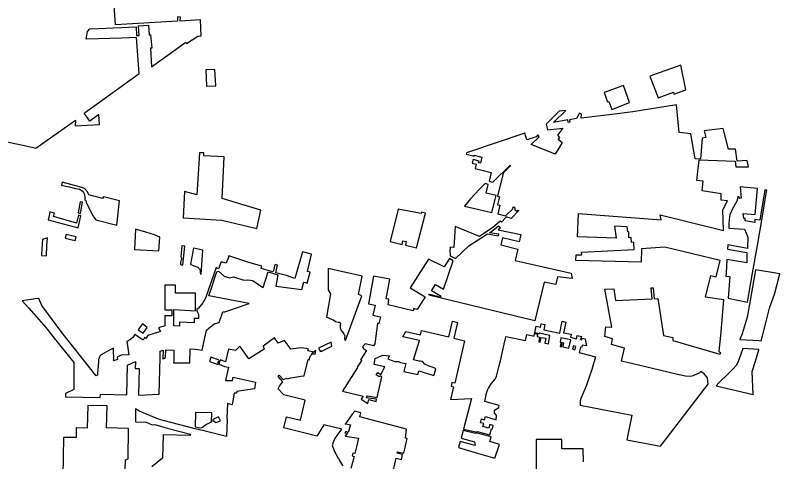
# Model space of a CAD drawing. Extents: x 1674899 to 2057726, y 653888 to 988278.
# Drawn here: x 1794458 to 1826020, y 694035 to 712447 of the extents above; entities that cross this region are included whole.
import ezdxf

# ---------------------------------------------------------------- set-up
doc = ezdxf.new("R2010")
doc.units = 0
doc.layers.add('GM_X_Corporation', color=7, linetype='Continuous')

msp = doc.modelspace()

# ---------------------------------------------------------------- linework, layer by layer
at = {"layer": 'GM_X_Corporation'}
for points in [[(1793992, 707260), (1794958, 707050), (1795309, 706971), (1796951, 708125), (1796930, 707884), (1797934, 707941), (1797907, 708349), (1797542, 708086), (1797308, 708410), (1799574, 710047), (1799467, 711528), (1798852, 711508), (1797390, 711457), (1797436, 711785), (1797543, 711893), (1798845, 711938), (1799444, 711965), (1799469, 711608), (1799571, 711615), (1799545, 712009), (1799952, 712036), (1799987, 711637), (1800040, 711641), (1800092, 711093), (1800035, 711089), (1800086, 710328), (1801501, 711338), (1801529, 711279), (1801989, 711592), (1802138, 711601), (1802100, 712257), (1801270, 712208), (1801275, 712376), (1801155, 712379), (1801150, 712206), (1798591, 712052), (1798531, 713052)], [(1807999, 693867), (1807842, 694099), (1807857, 694131), (1807822, 694134), (1807633, 694467), (1807559, 694706), (1807584, 694754), (1807575, 694789), (1807651, 694973), (1807721, 695071), (1807942, 695371), (1807204, 695555), (1806903, 695095), (1806697, 695146), (1805552, 695431), (1805650, 695882), (1806233, 695750), (1806425, 696572), (1805548, 696789), (1805319, 697046), (1805361, 697149), (1805441, 697245), (1805500, 697329), (1805313, 697547), (1805356, 697607), (1805518, 697419), (1805675, 697477), (1805679, 697458), (1805841, 697495), (1806246, 697558), (1806386, 697583), (1806544, 698246), (1806598, 698234), (1806635, 698383), (1806695, 698445), (1806713, 698519), (1806744, 698485), (1806838, 698477), (1806862, 698616), (1806750, 698530), (1806751, 698557), (1806725, 698560), (1806541, 698607), (1806564, 698679), (1806480, 698702), (1806356, 698713), (1806262, 698725), (1806146, 698714), (1806054, 698706), (1805829, 698682), (1805570, 699035), (1805317, 698931), (1805154, 699144), (1804686, 698795), (1804730, 698677), (1804101, 698283), (1803729, 698806), (1803547, 698618), (1803264, 698679), (1803143, 698152), (1802925, 698237), (1802905, 698195), (1802879, 698124), (1802871, 698061), (1803100, 697965), (1803260, 697932), (1803135, 697379), (1803429, 697379), (1803460, 697524), (1804383, 697309), (1804335, 697039), (1803608, 696929), (1803596, 696860), (1803496, 696860), (1803412, 696386), (1803217, 696433), (1803195, 695823), (1803195, 695787), (1803205, 695793), (1803201, 695760), (1803174, 695069), (1802237, 695307), (1801886, 695397), (1800565, 695733), (1800367, 695795), (1800269, 695829), (1799742, 696047), (1799556, 696139), (1799427, 696213), (1799423, 695685), (1799867, 695665), (1800104, 695554), (1800216, 695565), (1800724, 695415), (1801696, 695169), (1801680, 695117), (1800559, 695140), (1800536, 694182), (1800091, 693822)], [(1798982, 693331), (1799003, 694106), (1799119, 694151), (1799126, 695406), (1798226, 695428), (1798248, 696334), (1797448, 696353), (1797426, 695417), (1796976, 695428), (1796966, 695028), (1796454, 695040), (1796416, 693437)], [(1809999, 693384), (1810180, 694175), (1810404, 694124), (1810452, 694334), (1810228, 694385), (1810243, 694448), (1810496, 694390), (1810635, 694995), (1810566, 695010), (1810604, 695371), (1808681, 695886), (1808722, 696054), (1808481, 696123), (1808372, 696001), (1808115, 695637), (1808079, 695589), (1808124, 695600), (1808299, 695553), (1808196, 695238), (1808101, 695276), (1808065, 695227), (1808171, 695208), (1808083, 695090), (1808628, 695008), (1808540, 694642), (1808481, 694368), (1808394, 694387), (1808365, 694272), (1808450, 694245), (1808318, 693757)], [(1817915, 694031), (1817901, 694569), (1817020, 694570), (1817020, 694946), (1815971, 694946), (1815970, 692976)]]:
    msp.add_lwpolyline(points, dxfattribs=at)
for points in [[(1802325, 710194), (1802359, 709525), (1802739, 709536), (1802704, 710214)], [(1820655, 709931), (1820998, 709045), (1821628, 709275), (1821645, 709189), (1822145, 709368), (1821943, 710384)], [(1818767, 709267), (1818907, 708873), (1818967, 708895), (1819085, 708563), (1819823, 708845), (1819573, 709556)], [(1813526, 695251), (1813533, 695278), (1814054, 695140), (1814114, 695396), (1814155, 695389), (1814192, 695534), (1814046, 695571), (1814010, 695425), (1813767, 695486), (1813798, 695607), (1813662, 695641), (1813704, 695808), (1813832, 695768), (1813874, 695901), (1814319, 695763), (1814322, 695939), (1814244, 696050), (1814247, 696163), (1814418, 696270), (1814440, 696353), (1813839, 696517), (1813916, 696856), (1813954, 696983), (1813994, 697068), (1814125, 697262), (1814271, 697445), (1814298, 697498), (1814327, 697559), (1814424, 697945), (1814494, 698194), (1814534, 698389), (1814650, 698880), (1814701, 699119), (1814715, 699197), (1815526, 699032), (1815584, 699284), (1815876, 699216), (1815900, 699324), (1816024, 699295), (1816009, 699197), (1816108, 699178), (1816071, 698977), (1816127, 698964), (1816165, 699164), (1816361, 699126), (1816324, 698927), (1816469, 698890), (1816533, 699243), (1816093, 699335), (1816087, 699306), (1815905, 699344), (1815964, 699626), (1816146, 699588), (1816174, 699727), (1816321, 699696), (1816276, 699480), (1816938, 699342), (1817039, 699827), (1817186, 699797), (1817094, 699356), (1817407, 699291), (1817381, 699166), (1817625, 699107), (1817657, 699246), (1817840, 699203), (1817799, 699071), (1817845, 699059), (1817848, 699135), (1817983, 699100), (1818003, 699018), (1818043, 698808), (1817868, 698835), (1817856, 698756), (1817791, 698766), (1817734, 698533), (1818416, 698366), (1818259, 697839), (1818143, 697478), (1818037, 697188), (1817903, 696867), (1817809, 696648), (1817784, 696541), (1817779, 696439), (1817780, 696371), (1819909, 695955), (1819711, 694944), (1821103, 694672), (1821793, 695567), (1822380, 696338), (1822920, 697046), (1823068, 697237), (1823038, 697493), (1822915, 697642), (1822766, 697750), (1822689, 697686), (1822503, 697598), (1822390, 697566), (1822291, 697552), (1822126, 697569), (1821751, 697649), (1820422, 697955), (1819492, 698180), (1819614, 698723), (1819077, 698871), (1819113, 699108), (1818794, 699193), (1818841, 699600), (1819087, 699579), (1818796, 701156), (1819167, 701171), (1819236, 700686), (1820755, 700748), (1820718, 701205), (1820798, 701205), (1820835, 700754), (1820984, 700767), (1821215, 699236), (1821608, 699164), (1821608, 699039), (1823551, 698477), (1823590, 698507), (1823534, 698548), (1823518, 698590), (1823591, 699243), (1823716, 700714), (1822961, 700827), (1823171, 701710), (1823403, 701654), (1823565, 702336), (1821279, 702879), (1820311, 702817), (1820298, 702267), (1817599, 702331), (1817613, 702570), (1817847, 702574), (1817842, 702674), (1820013, 702784), (1819998, 703084), (1819898, 703079), (1819888, 703279), (1819788, 703274), (1819791, 703522), (1819744, 703521), (1819720, 703720), (1819204, 703750), (1819273, 703255), (1817674, 703310), (1817708, 704278), (1821130, 704013), (1821090, 704221), (1823694, 703573), (1823666, 704423), (1823866, 704798), (1823606, 704818), (1823602, 705078), (1822812, 705206), (1822854, 705603), (1822605, 705630), (1822696, 706485), (1824185, 706428), (1824211, 706193), (1824726, 706203), (1824672, 706453), (1824262, 706433), (1824195, 706927), (1823899, 706930), (1823682, 707779), (1822896, 707677), (1822966, 707406), (1822816, 707382), (1822753, 706513), (1822534, 706529), (1822344, 707554), (1821871, 707612), (1821765, 708751), (1819955, 708470), (1819092, 708352), (1817822, 708202), (1817832, 708367), (1817760, 708412), (1817629, 708188), (1817336, 708139), (1817353, 708041), (1817289, 708030), (1817272, 708129), (1816681, 708030), (1817192, 708523), (1816917, 708489), (1816373, 707961), (1816428, 707722), (1817066, 707795), (1816842, 707501), (1816930, 707412), (1816875, 707341), (1817042, 707199), (1816947, 707038), (1816744, 706716), (1815762, 707118), (1816088, 707429), (1816030, 707511), (1815960, 707439), (1815580, 707312), (1815491, 707579), (1813086, 706772), (1813074, 706723), (1813398, 706643), (1813406, 706672), (1813726, 706592), (1813666, 706350), (1813590, 706369), (1813606, 706435), (1813362, 706495), (1813325, 706348), (1813481, 706306), (1813440, 706128), (1814111, 705962), (1814022, 705602), (1814180, 705562), (1814886, 706270), (1814886, 706220), (1814603, 705937), (1814368, 704985), (1814446, 704966), (1814364, 704636), (1814471, 704610), (1814383, 704254), (1814698, 704179), (1814998, 704471), (1814982, 704484), (1815040, 704544), (1815097, 704490), (1815065, 704455), (1815175, 704358), (1815225, 704413), (1815247, 704398), (1814936, 704064), (1814865, 704088), (1814791, 704110), (1814763, 704120), (1814745, 704123), (1814735, 704122), (1814726, 704116), (1814704, 704092), (1814528, 703915), (1814483, 703955), (1814264, 703770), (1814180, 703701), (1814086, 703637), (1813620, 703324), (1812622, 703736), (1812562, 702871), (1812412, 702879), (1812402, 702679), (1812419, 702629), (1812417, 702529), (1812631, 702416), (1813185, 702940), (1813958, 703430), (1814405, 703357), (1814424, 703425), (1814031, 703479), (1814142, 703554), (1814240, 703621), (1814330, 703695), (1814408, 703767), (1814491, 703683), (1814400, 703594), (1815333, 703405), (1815260, 703105), (1814580, 703270), (1814509, 702979), (1815214, 702808), (1815100, 702340), (1817416, 701818), (1817446, 701593), (1816842, 701664), (1816776, 701348), (1816300, 701446), (1815911, 699839), (1811537, 700898), (1811567, 700947), (1812032, 700824), (1812038, 700853), (1811647, 701087), (1811808, 701344), (1812132, 701149), (1812531, 702316), (1812386, 702414), (1812165, 702073), (1811523, 702388), (1810768, 701206), (1811377, 700837), (1811050, 700319), (1810908, 700351), (1810889, 700263), (1809848, 700512), (1809888, 700734), (1809770, 700755), (1809918, 701562), (1809249, 701684), (1809042, 700553), (1809316, 700493), (1809224, 700073), (1809531, 700005), (1809473, 699742), (1809414, 699732), (1809301, 698896), (1809253, 698817), (1808905, 698898), (1808793, 698770), (1808831, 698711), (1808962, 698626), (1808709, 698236), (1808761, 698224), (1808572, 697932), (1808586, 697923), (1807974, 696944), (1808825, 696732), (1808734, 696614), (1809013, 696441), (1809053, 696605), (1809358, 696523), (1809378, 696608), (1808941, 696675), (1808998, 696757), (1809396, 696686), (1809592, 697538), (1809517, 697577), (1809486, 697532), (1809365, 697614), (1809432, 697714), (1809548, 697634), (1809721, 697947), (1809280, 698041), (1809323, 698296), (1809628, 698434), (1809912, 698406), (1809846, 698283), (1810046, 698190), (1810133, 698168), (1810275, 698166), (1810363, 698130), (1810577, 698089), (1810507, 697760), (1811084, 697627), (1811117, 697787), (1811743, 697593), (1811818, 697858), (1811785, 697889), (1811706, 697924), (1811550, 697979), (1811370, 698061), (1811270, 698174), (1811181, 698180), (1811115, 698184), (1810899, 698237), (1811148, 699030), (1810460, 699191), (1810590, 699406), (1811195, 699264), (1811236, 699440), (1812356, 699179), (1812507, 699827), (1812722, 699777), (1812571, 699129), (1813009, 699027), (1812601, 697273), (1812484, 697301), (1812450, 697155), (1812557, 697130), (1812433, 696594), (1813298, 696638), (1812965, 695383), (1813479, 695262), (1813466, 695193), (1812947, 695317), (1812865, 695010), (1813422, 694861), (1813427, 694789), (1813451, 694708), (1812829, 694875), (1812760, 694615), (1813586, 694377), (1814262, 694183), (1814453, 694738), (1814054, 694863), (1814103, 695059), (1813515, 695209)], [(1801389, 704091), (1802989, 703995), (1804425, 703656), (1804600, 704412), (1802995, 704886), (1803082, 706614), (1802238, 706653), (1802240, 706770), (1802068, 706768), (1801960, 705037), (1801438, 705183)], [(1796370, 705445), (1796549, 705404), (1796680, 705372), (1796948, 705306), (1797112, 705270), (1797213, 705212), (1797279, 705139), (1797311, 705052), (1797326, 704943), (1797333, 704827), (1797363, 704825), (1797367, 704795), (1797378, 704767), (1797388, 704728), (1797530, 704444), (1797653, 704199), (1797669, 704163), (1797692, 704134), (1797790, 704014), (1798656, 703796), (1798765, 704795), (1798099, 704959), (1798066, 704890), (1797489, 705045), (1797440, 705160), (1797313, 705300), (1797106, 705373), (1796395, 705558)], [(1813003, 704579), (1814139, 704311), (1814312, 705010), (1813900, 705112), (1813989, 705471), (1813865, 705503), (1813622, 705278), (1813256, 704881)], [(1823798, 701688), (1823962, 701679), (1823894, 700779), (1824686, 700610), (1824701, 700695), (1824895, 701807), (1825101, 702946), (1825297, 704078), (1825453, 705010), (1825492, 705236), (1825406, 705250), (1825195, 704003), (1824999, 704024), (1824987, 703908), (1824595, 703972), (1824594, 704067), (1824534, 704069), (1824507, 704272), (1825007, 704225), (1825108, 705301), (1824382, 705369), (1824426, 704899), (1824359, 704893), (1824352, 704966), (1824296, 704980), (1824272, 704879), (1824244, 704786), (1824199, 704691), (1824062, 704432), (1823964, 704222), (1823947, 704137), (1823924, 703865), (1823914, 703667), (1824566, 703620), (1824698, 703292), (1824687, 702833), (1823877, 702975), (1823867, 702806), (1824658, 702668), (1824659, 702231), (1823842, 702373), (1823808, 701813)], [(1797055, 704301), (1797152, 704277), (1797237, 704738), (1797131, 704753)], [(1809943, 703115), (1810427, 703000), (1810462, 703147), (1810598, 703115), (1810574, 702964), (1811023, 702855), (1811391, 704290), (1811225, 704327), (1811212, 704279), (1810263, 704456)], [(1795891, 704341), (1795856, 704195), (1795817, 704011), (1797048, 703675), (1797164, 704181), (1797066, 704207), (1796989, 703871), (1796040, 704143), (1796072, 704292)], [(1799428, 703625), (1799382, 702783), (1800380, 702728), (1800425, 703295), (1800200, 703391), (1799848, 703502)], [(1795544, 702536), (1795747, 702524), (1795761, 702956), (1795783, 703272), (1795580, 703196), (1795576, 703125), (1795574, 703056), (1795565, 702986), (1795557, 702849)], [(1796513, 703252), (1796926, 703165), (1796975, 703305), (1796555, 703411)], [(1801452, 702919), (1801341, 702944), (1801290, 702490), (1801289, 702481), (1801310, 702468), (1801315, 702439), (1801318, 702407), (1801318, 702375), (1801310, 702346), (1801296, 702316), (1801283, 702266), (1801280, 702247), (1801278, 702229), (1801286, 702186), (1801318, 702157), (1801375, 702147)], [(1801352, 698116), (1801660, 698114), (1801682, 698687), (1801884, 698677), (1801994, 698665), (1802177, 698629), (1802358, 699464), (1802664, 699728), (1802883, 699776), (1803033, 700221), (1803105, 700216), (1804119, 700567), (1802450, 700876), (1802590, 701282), (1802731, 701712), (1802781, 701870), (1802853, 701888), (1803081, 701694), (1803217, 701647), (1803308, 701615), (1803464, 701664), (1803890, 701520), (1804065, 701538), (1804253, 701509), (1804689, 701225), (1804903, 701863), (1805300, 701744), (1805215, 701279), (1806290, 701140), (1806372, 701445), (1806422, 701426), (1806505, 701397), (1806635, 701848), (1806517, 701887), (1806695, 702597), (1806317, 702689), (1805995, 701588), (1805659, 701713), (1805210, 701832), (1805288, 702139), (1805188, 702175), (1805164, 702110), (1805130, 701948), (1805097, 701864), (1804611, 702001), (1804640, 702098), (1804102, 702254), (1803271, 702530), (1803246, 702431), (1803208, 702333), (1803165, 702222), (1802962, 702281), (1802851, 701984), (1802749, 702041), (1802315, 700781), (1802200, 700593), (1802017, 700368), (1801964, 700340), (1801952, 700338), (1801952, 700257), (1802023, 700119), (1802022, 699937), (1801839, 699946), (1801839, 699766), (1801238, 699796), (1801237, 699624), (1801006, 699636), (1801004, 700306), (1801902, 700260), (1801904, 700991), (1801078, 700985), (1801075, 701315), (1800639, 701311), (1800639, 700302), (1800918, 700302), (1800915, 700052), (1800633, 700052), (1800631, 699640), (1800378, 699550), (1800455, 699404), (1799926, 699236), (1799855, 699110), (1799788, 699158), (1799734, 699047), (1799436, 699254), (1799396, 699284), (1799307, 699159), (1799230, 699091), (1799185, 699059), (1799070, 698997), (1799121, 698642), (1799148, 698446), (1798830, 698424), (1798670, 698352), (1798672, 698250), (1798524, 698189), (1798517, 698724), (1798346, 698633), (1798011, 698441), (1797954, 698382), (1797923, 698317), (1797891, 698236), (1797884, 697927), (1797864, 697927), (1797856, 697598), (1797796, 697579), (1796374, 699359), (1795561, 700471), (1795428, 700770), (1795263, 700751), (1795122, 700731), (1794918, 700699), (1794744, 700673), (1795016, 700366), (1795730, 699557), (1795774, 699500), (1796002, 699205), (1796875, 698131), (1796869, 697090), (1796869, 697014), (1796529, 696855), (1796530, 696713), (1797967, 696678), (1797971, 696818), (1799065, 696792), (1799087, 698021), (1799415, 698174), (1799410, 697879), (1799569, 697876), (1799550, 696783), (1800398, 696822), (1800434, 698332), (1800440, 698598), (1800562, 698629), (1800555, 698304), (1800555, 698279), (1800590, 698296), (1800667, 698331), (1800671, 698645), (1801007, 698631), (1800998, 698200), (1800996, 698119)], [(1801819, 702838), (1801697, 702188), (1801708, 702168), (1801769, 702139), (1801835, 702112), (1801917, 702088), (1801989, 702059), (1802024, 702032), (1802058, 701990), (1802087, 701937), (1802090, 701932), (1802094, 701907), (1802095, 701889), (1802095, 701872), (1802097, 701852), (1802095, 701823), (1802100, 701809), (1802106, 701781), (1802130, 701751), (1802197, 702763)], [(1807309, 699996), (1807364, 699988), (1807404, 699966), (1807442, 699941), (1807490, 699925), (1807545, 699907), (1807603, 699891), (1807679, 699819), (1807787, 699791), (1807860, 699789), (1807883, 699707), (1807875, 699669), (1807868, 699620), (1807871, 699590), (1807874, 699572), (1807876, 699552), (1807888, 699514), (1807898, 699487), (1807902, 699469), (1807931, 699433), (1807954, 699403), (1808027, 699310), (1808038, 699284), (1808067, 699233), (1808046, 699148), (1808055, 699122), (1808061, 699082), (1808069, 699065), (1808088, 699033), (1808773, 700882), (1808624, 700937), (1808787, 701688), (1807378, 702000), (1807381, 701124), (1807476, 700960)], [(1824368, 699082), (1825173, 699034), (1825253, 699023), (1825308, 699222), (1825467, 699816), (1825602, 700365), (1825812, 700980), (1826020, 701784), (1825023, 701953), (1824993, 701789), (1824800, 700678), (1824677, 699992), (1824474, 699308)], [(1799704, 699717), (1799589, 699561), (1799526, 699473), (1799732, 699331), (1799909, 699571)], [(1816951, 698972), (1817000, 698961), (1816962, 698785), (1817010, 698774), (1817049, 698950), (1817097, 698940), (1817061, 698775), (1817319, 698712), (1817397, 699055), (1816989, 699148)], [(1806974, 698722), (1807031, 698619), (1807083, 698608), (1807077, 698606), (1807031, 698596), (1807091, 698582), (1807528, 698800), (1807503, 698968)], [(1817503, 698812), (1817467, 698678), (1817567, 698654), (1817600, 698788)], [(1823400, 697168), (1824924, 696809), (1824883, 697761), (1825014, 698186), (1825152, 698652), (1825157, 698669), (1824498, 698707), (1824396, 698427), (1824303, 698165), (1824232, 698012), (1824088, 697858), (1823917, 697692), (1823504, 697292)], [(1802472, 698165), (1802833, 698041), (1802841, 698138), (1802868, 698213), (1802848, 698236), (1802533, 698345)], [(1801888, 695476), (1802072, 695428), (1802164, 695449), (1802190, 695466), (1802359, 695578), (1802362, 695580), (1802558, 695674), (1802567, 696056), (1801902, 696058)], [(1802619, 695703), (1802658, 695722), (1802741, 695647), (1802929, 695719), (1802848, 695888), (1802620, 695779)]]:
    msp.add_lwpolyline(points, close=True, dxfattribs=at)

doc.saveas('drawing.dxf')
